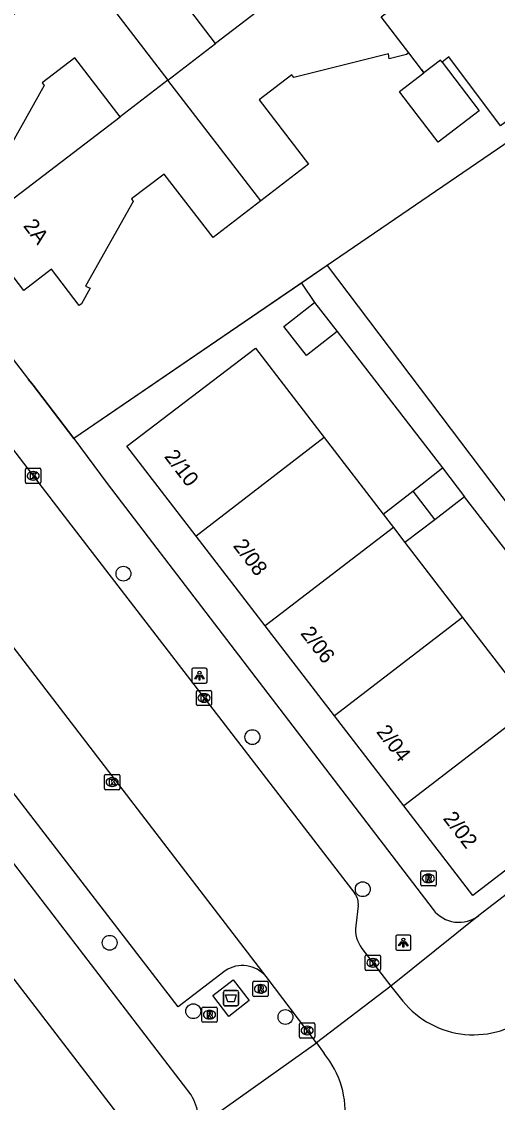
# Model space of a CAD drawing. Extents: x 159353 to 160616, y 385893 to 387321.
# Drawn here: x 160102.4 to 160133.6, y 386665.3 to 386736.4 of the extents above; entities that cross this region are included whole.
import ezdxf

# ---------------------------------------------------------------- set-up
doc = ezdxf.new("R2010")
doc.units = 0
for name, color, linetype in [('IMGEO_Afval_apart_plaats', 7, 'Continuous'), ('IMGEO_Boom', 7, 'Continuous'), ('IMGEO_Erf', 7, 'Continuous'), ('IMGEO_Hek', 7, 'Continuous'), ('IMGEO_Kolk', 7, 'Continuous'), ('IMGEO_Lichtpunt', 7, 'Continuous'), ('IMGEO_Muur', 7, 'Continuous'), ('IMGEO_Pand', 7, 'Continuous'), ('IMGEO_Pand_nummerreeks', 7, 'Continuous'), ('IMGEO_Rijbaan_lokaal_gesloten', 7, 'Continuous'), ('IMGEO_Rijbaan_lokaal_open', 7, 'Continuous'), ('IMGEO_Rioolput', 7, 'Continuous'), ('IMGEO_Voetpad_gesloten', 7, 'Continuous'), ('IMGEO_Voetpad_open', 7, 'Continuous')]:
    doc.layers.add(name, color=color, linetype=linetype)

msp = doc.modelspace()

# ---------------------------------------------------------------- linework, layer by layer
at = {"layer": 'IMGEO_Afval_apart_plaats'}
for p, q in [((160115.629, 386671.723), (160115.629, 386672.523)), ((160115.629, 386672.523), (160115.629, 386671.723)), ((160115.729, 386672.623), (160116.519, 386672.623)), ((160116.519, 386672.623), (160115.729, 386672.623)), ((160116.619, 386672.523), (160116.619, 386671.723)), ((160116.619, 386671.723), (160116.619, 386672.523)), ((160116.519, 386671.623), (160115.729, 386671.623)), ((160115.729, 386671.623), (160116.519, 386671.623))]:
    msp.add_line(p, q, dxfattribs=at)
msp.add_lwpolyline([(160115.772, 386672.337), (160116.476, 386672.337), (160116.327, 386671.867), (160115.921, 386671.867), (160115.772, 386672.337)], dxfattribs=at)
for centre, start, end in [((160115.729, 386672.523), 90, 180), ((160115.729, 386672.523), 90, 180), ((160116.519, 386672.523), 0, 90), ((160116.519, 386672.523), 360, 90), ((160115.729, 386671.723), 180, 270), ((160115.729, 386671.723), 180, 270), ((160116.519, 386671.723), 270, 0), ((160116.519, 386671.723), 270, 0)]:
    msp.add_arc(centre, 0.1, start, end, dxfattribs=at)
at = {"layer": 'IMGEO_Boom'}
for centre in [(160109.055, 386700.065), (160117.534, 386689.3), (160124.795, 386679.29), (160108.148, 386675.765), (160113.645, 386671.259), (160119.708, 386670.878)]:
    msp.add_circle(centre, 0.489, dxfattribs=at)
at = {"layer": 'IMGEO_Erf'}
for points in [[(160134.526, 386728.631), (160134.07, 386728.293), (160122.452, 386720.349)], [(160120.758, 386719.191), (160105.781, 386708.951)]]:
    msp.add_lwpolyline(points, dxfattribs=at)
at = {"layer": 'IMGEO_Hek'}
for points in [[(160139.013, 386731.957), (160134.07, 386728.293), (160105.781, 386708.951)], [(160103.104, 386712.468), (160102.817, 386712.846)], [(160105.781, 386708.951), (160103.104, 386712.468)]]:
    msp.add_lwpolyline(points, dxfattribs=at)
at = {"layer": 'IMGEO_Kolk'}
for p, q in [((160102.618, 386706.077), (160102.618, 386706.929)), ((160102.693, 386707.003), (160103.545, 386707.003)), ((160103.106, 386706.783), (160103.131, 386706.783)), ((160103.619, 386706.929), (160103.619, 386706.077)), ((160103.545, 386706.003), (160102.693, 386706.003)), ((160103.129, 386706.223), (160103.104, 386706.223)), ((160113.852, 386691.454), (160113.852, 386692.306)), ((160113.927, 386692.38), (160114.779, 386692.38)), ((160114.34, 386692.16), (160114.365, 386692.16)), ((160114.853, 386692.306), (160114.853, 386691.454)), ((160114.779, 386691.38), (160113.927, 386691.38)), ((160114.363, 386691.6), (160114.338, 386691.6)), ((160107.812, 386685.915), (160107.812, 386686.767)), ((160107.887, 386686.841), (160108.739, 386686.841)), ((160108.813, 386686.767), (160108.813, 386685.915)), ((160108.323, 386686.061), (160108.298, 386686.061)), ((160108.3, 386686.621), (160108.325, 386686.621)), ((160108.739, 386685.841), (160107.887, 386685.841)), ((160124.961, 386674.021), (160124.961, 386674.873)), ((160125.036, 386674.947), (160125.888, 386674.947)), ((160125.449, 386674.727), (160125.474, 386674.727)), ((160125.962, 386674.873), (160125.962, 386674.021)), ((160125.888, 386673.947), (160125.036, 386673.947)), ((160125.472, 386674.167), (160125.447, 386674.167)), ((160120.636, 386669.564), (160120.636, 386670.416)), ((160120.711, 386670.49), (160121.563, 386670.49)), ((160121.637, 386670.416), (160121.637, 386669.564)), ((160121.147, 386669.71), (160121.122, 386669.71)), ((160121.124, 386670.27), (160121.149, 386670.27)), ((160121.563, 386669.49), (160120.711, 386669.49))]:
    msp.add_line(p, q, dxfattribs=at)
for points in [[(160102.618, 386706.077), (160102.618, 386706.929)], [(160102.693, 386707.003), (160103.545, 386707.003)], [(160102.939, 386706.703), (160103.062, 386706.703), (160103.062, 386706.552), (160103.192, 386706.703), (160103.356, 386706.703), (160103.21, 386706.552), (160103.363, 386706.303), (160103.211, 386706.303), (160103.126, 386706.467), (160103.062, 386706.4), (160103.062, 386706.303), (160102.939, 386706.303), (160102.939, 386706.703)], [(160103.619, 386706.929), (160103.619, 386706.077)], [(160103.545, 386706.003), (160102.693, 386706.003)], [(160113.852, 386691.454), (160113.852, 386692.306)], [(160113.927, 386692.38), (160114.779, 386692.38)], [(160114.173, 386692.08), (160114.296, 386692.08), (160114.296, 386691.929), (160114.426, 386692.08), (160114.59, 386692.08), (160114.444, 386691.929), (160114.597, 386691.68), (160114.445, 386691.68), (160114.36, 386691.844), (160114.296, 386691.777), (160114.296, 386691.68), (160114.173, 386691.68), (160114.173, 386692.08)], [(160114.853, 386692.306), (160114.853, 386691.454)], [(160114.779, 386691.38), (160113.927, 386691.38)], [(160107.812, 386685.915), (160107.812, 386686.767)], [(160107.887, 386686.841), (160108.739, 386686.841)], [(160108.813, 386686.767), (160108.813, 386685.915)], [(160108.133, 386686.541), (160108.256, 386686.541), (160108.256, 386686.39), (160108.386, 386686.541), (160108.55, 386686.541), (160108.404, 386686.39), (160108.557, 386686.141), (160108.405, 386686.141), (160108.32, 386686.305), (160108.256, 386686.238), (160108.256, 386686.141), (160108.133, 386686.141), (160108.133, 386686.541)], [(160108.739, 386685.841), (160107.887, 386685.841)], [(160124.961, 386674.021), (160124.961, 386674.873)], [(160125.036, 386674.947), (160125.888, 386674.947)], [(160125.282, 386674.647), (160125.405, 386674.647), (160125.405, 386674.496), (160125.535, 386674.647), (160125.699, 386674.647), (160125.553, 386674.496), (160125.706, 386674.247), (160125.554, 386674.247), (160125.469, 386674.411), (160125.405, 386674.344), (160125.405, 386674.247), (160125.282, 386674.247), (160125.282, 386674.647)], [(160125.962, 386674.873), (160125.962, 386674.021)], [(160125.888, 386673.947), (160125.036, 386673.947)], [(160120.636, 386669.564), (160120.636, 386670.416)], [(160120.711, 386670.49), (160121.563, 386670.49)], [(160121.637, 386670.416), (160121.637, 386669.564)], [(160120.957, 386670.19), (160121.08, 386670.19), (160121.08, 386670.039), (160121.21, 386670.19), (160121.374, 386670.19), (160121.228, 386670.039), (160121.381, 386669.79), (160121.229, 386669.79), (160121.144, 386669.954), (160121.08, 386669.887), (160121.08, 386669.79), (160120.957, 386669.79), (160120.957, 386670.19)], [(160121.563, 386669.49), (160120.711, 386669.49)]]:
    msp.add_lwpolyline(points, dxfattribs=at)
for centre, start, end in [((160102.695, 386706.927), 91.55205, 178.44795), ((160102.695, 386706.927), 91.55205, 178.44795), ((160103.543, 386706.927), 1.55205, 88.44795), ((160103.543, 386706.927), 1.55205, 88.44795), ((160102.695, 386706.079), 181.55205, 268.44795), ((160102.695, 386706.079), 181.55205, 268.44795), ((160103.543, 386706.079), 271.55205, 358.44795), ((160103.543, 386706.079), 271.55205, 358.44795), ((160113.929, 386692.304), 91.55205, 178.44795), ((160113.929, 386692.304), 91.55205, 178.44795), ((160114.777, 386692.304), 1.55205, 88.44795), ((160114.777, 386692.304), 1.55205, 88.44795), ((160113.929, 386691.456), 181.55205, 268.44795), ((160113.929, 386691.456), 181.55205, 268.44795), ((160114.777, 386691.456), 271.55205, 358.44795), ((160114.777, 386691.456), 271.55205, 358.44795), ((160107.889, 386686.765), 91.55205, 178.44795), ((160107.889, 386686.765), 91.55205, 178.44795), ((160108.737, 386686.765), 1.55205, 88.44795), ((160108.737, 386686.765), 1.55205, 88.44795), ((160107.889, 386685.917), 181.55205, 268.44795), ((160107.889, 386685.917), 181.55205, 268.44795), ((160108.737, 386685.917), 271.55205, 358.44795), ((160108.737, 386685.917), 271.55205, 358.44795), ((160125.038, 386674.871), 91.55205, 178.44795), ((160125.038, 386674.871), 91.55205, 178.44795), ((160125.886, 386674.871), 1.55205, 88.44795), ((160125.886, 386674.871), 1.55205, 88.44795), ((160125.038, 386674.023), 181.55205, 268.44795), ((160125.038, 386674.023), 181.55205, 268.44795), ((160125.886, 386674.023), 271.55205, 358.44795), ((160125.886, 386674.023), 271.55205, 358.44795), ((160120.713, 386670.414), 91.55205, 178.44795), ((160120.713, 386670.414), 91.55205, 178.44795), ((160121.561, 386670.414), 1.55205, 88.44795), ((160121.561, 386670.414), 1.55205, 88.44795), ((160120.713, 386669.566), 181.55205, 268.44795), ((160120.713, 386669.566), 181.55205, 268.44795), ((160121.561, 386669.566), 271.55205, 358.44795), ((160121.561, 386669.566), 271.55205, 358.44795)]:
    msp.add_arc(centre, 0.0765, start, end, dxfattribs=at)
for centre, major_axis, ratio, start_param, end_param in [((160103.105, 386706.503), (-0.387, 0.002), 0.722429, 4.712389, 7.853982), ((160103.13, 386706.503), (-0.39, 0.002), 0.717154, 1.570796, 4.712389), ((160114.339, 386691.88), (-0.387, 0.002), 0.722429, 4.712389, 7.853982), ((160114.364, 386691.88), (-0.39, 0.002), 0.717154, 1.570796, 4.712389), ((160108.299, 386686.341), (-0.387, 0.002), 0.722429, 4.712389, 7.853982), ((160108.324, 386686.341), (-0.39, 0.002), 0.717154, 1.570796, 4.712389), ((160125.448, 386674.447), (-0.387, 0.002), 0.722429, 4.712389, 7.853982), ((160125.473, 386674.447), (-0.39, 0.002), 0.717154, 1.570796, 4.712389), ((160121.123, 386669.99), (-0.387, 0.002), 0.722429, 4.712389, 7.853982), ((160121.148, 386669.99), (-0.39, 0.002), 0.717154, 1.570796, 4.712389)]:
    msp.add_ellipse(centre, major_axis=major_axis, ratio=ratio, start_param=start_param, end_param=end_param, dxfattribs=at)
at = {"layer": 'IMGEO_Lichtpunt'}
for p, q in [((160114.458, 386693.842), (160113.65, 386693.842)), ((160114.458, 386693.842), (160113.65, 386693.842)), ((160113.556, 386693.747), (160113.556, 386692.94)), ((160113.556, 386693.747), (160113.556, 386692.94)), ((160114.552, 386692.94), (160114.552, 386693.747)), ((160114.552, 386692.94), (160114.552, 386693.747)), ((160113.65, 386692.846), (160114.458, 386692.846)), ((160113.65, 386692.846), (160114.458, 386692.846)), ((160126.963, 386676.179), (160126.963, 386675.372)), ((160126.963, 386676.179), (160126.963, 386675.372)), ((160127.865, 386676.274), (160127.057, 386676.274)), ((160127.865, 386676.274), (160127.057, 386676.274)), ((160127.959, 386675.372), (160127.959, 386676.179)), ((160127.959, 386675.372), (160127.959, 386676.179)), ((160127.057, 386675.278), (160127.865, 386675.278)), ((160127.057, 386675.278), (160127.865, 386675.278))]:
    msp.add_line(p, q, dxfattribs=at)
for points in [[(160113.93, 386693.411), (160113.969, 386693.383), (160113.781, 386693.121), (160113.743, 386693.148), (160113.93, 386693.411)], [(160114.032, 386693.363), (160114.079, 386693.363), (160114.079, 386693.041), (160114.032, 386693.041), (160114.032, 386693.363)], [(160114.142, 386693.383), (160114.18, 386693.41), (160114.367, 386693.148), (160114.328, 386693.12), (160114.142, 386693.383)], [(160127.337, 386675.843), (160127.376, 386675.815), (160127.188, 386675.553), (160127.15, 386675.58), (160127.337, 386675.843)], [(160127.439, 386675.795), (160127.486, 386675.795), (160127.486, 386675.473), (160127.439, 386675.473), (160127.439, 386675.795)], [(160127.549, 386675.815), (160127.587, 386675.842), (160127.774, 386675.58), (160127.735, 386675.552), (160127.549, 386675.815)]]:
    msp.add_lwpolyline(points, dxfattribs=at)
for centre in [(160114.055, 386693.545), (160127.462, 386675.977)]:
    msp.add_circle(centre, 0.0994, dxfattribs=at)
for centre, start, end in [((160113.65, 386693.747), 90, 180), ((160113.65, 386693.747), 90, 180), ((160114.458, 386693.747), 0, 90), ((160114.458, 386693.747), 0, 90), ((160113.65, 386692.94), 180, 270), ((160113.65, 386692.94), 180, 270), ((160114.458, 386692.94), 270, 0), ((160114.458, 386692.94), 270, 360), ((160127.057, 386676.179), 90, 180), ((160127.057, 386676.179), 90, 180), ((160127.865, 386676.179), 0, 90), ((160127.865, 386676.179), 0, 90), ((160127.057, 386675.372), 180, 270), ((160127.057, 386675.372), 180, 270), ((160127.865, 386675.372), 270, 0), ((160127.865, 386675.372), 270, 360)]:
    msp.add_arc(centre, 0.0946, start, end, dxfattribs=at)
at = {"layer": 'IMGEO_Muur'}
msp.add_lwpolyline([(160128.656, 386733.24), (160128.812, 386733.036)], dxfattribs=at)
at = {"layer": 'IMGEO_Pand'}
for points in [[(160115.104, 386734.97), (160112.151, 386738.877), (160114.31, 386740.526), (160114.445, 386740.364), (160120.65, 386741.91), (160120.711, 386741.585), (160121.84, 386741.866), (160121.997, 386741.979)], [(160122.826, 386740.881), (160115.104, 386734.97)], [(160106.13, 386740.166), (160111.975, 386732.555)], [(160127.821, 386734.347), (160126.002, 386736.724), (160127.812, 386738.11)], [(160108.846, 386730.141), (160105.865, 386734.025), (160103.707, 386732.374), (160103.828, 386732.201), (160100.709, 386726.619), (160101.006, 386726.475), (160100.438, 386725.459), (160100.288, 386725.338), (160098.469, 386727.714), (160096.666, 386726.324), (160093.482, 386730.468), (160095.297, 386731.863), (160102.989, 386737.774)], [(160111.975, 386732.555), (160115.104, 386734.97)], [(160127.821, 386734.347), (160127.665, 386734.234), (160126.536, 386733.953), (160126.475, 386734.278), (160120.27, 386732.731), (160120.135, 386732.894), (160117.975, 386731.245), (160121.227, 386727.009), (160118.085, 386724.598)], [(160130.005, 386733.74), (160132.452, 386730.531), (160129.748, 386728.469), (160127.306, 386731.673), (160127.202, 386731.808), (160128.812, 386733.036)], [(160130.005, 386733.74), (160129.906, 386733.87), (160128.812, 386733.036)], [(160111.975, 386732.555), (160108.846, 386730.141)], [(160118.085, 386724.598), (160111.975, 386732.555)], [(160118.085, 386724.598), (160114.943, 386722.187), (160111.735, 386726.369), (160109.581, 386724.739), (160109.702, 386724.566), (160106.564, 386718.994), (160106.861, 386718.849), (160106.29, 386717.835), (160106.14, 386717.714), (160104.317, 386720.101), (160102.498, 386718.705), (160099.323, 386722.854), (160101.13, 386724.237), (160108.846, 386730.141)], [(160123.103, 386715.994), (160121.087, 386714.417), (160119.593, 386716.327), (160121.629, 386717.917)], [(160121.629, 386717.917), (160123.103, 386715.994)], [(160113.829, 386702.536), (160109.276, 386708.453), (160117.736, 386714.908), (160122.258, 386709.022)], [(160122.258, 386709.022), (160113.829, 386702.536)], [(160122.258, 386709.022), (160126.142, 386703.968)], [(160128.09, 386705.497), (160130.039, 386707.026)], [(160130.039, 386707.026), (160131.489, 386705.113)], [(160126.142, 386703.968), (160128.09, 386705.497)], [(160128.09, 386705.497), (160129.526, 386703.615)], [(160131.489, 386705.113), (160129.526, 386703.615)], [(160126.142, 386703.968), (160126.807, 386703.102)], [(160126.807, 386703.102), (160118.382, 386696.619)], [(160126.807, 386703.102), (160127.563, 386702.118)], [(160129.526, 386703.615), (160127.563, 386702.118)], [(160118.382, 386696.619), (160113.829, 386702.536)], [(160127.563, 386702.118), (160131.356, 386697.181)], [(160131.356, 386697.181), (160122.936, 386690.702)], [(160131.356, 386697.181), (160135.094, 386692.316)], [(160122.936, 386690.702), (160118.382, 386696.619)], [(160135.905, 386691.261), (160127.489, 386684.785)], [(160127.489, 386684.785), (160122.936, 386690.702)], [(160136.532, 386690.445), (160140.447, 386685.349), (160132.042, 386678.868), (160127.489, 386684.785)], [(160096.957, 386679.706), (160108.81, 386664.293), (160099.47, 386657.111), (160087.638, 386672.569)]]:
    msp.add_lwpolyline(points, dxfattribs=at)
at = {"layer": 'IMGEO_Rijbaan_lokaal_gesloten'}
for points in [[(160118.433, 386673.546), (160072.547, 386733.359)], [(160098.979, 386711.863), (160100.211, 386710.261), (160105.151, 386703.841), (160124.261, 386679.003)], [(160124.491, 386678.203), (160124.33, 386676.88)], [(160124.738, 386675.394), (160126.642, 386672.91)], [(160121.752, 386669.175), (160121.119, 386670.008), (160118.433, 386673.546)]]:
    msp.add_lwpolyline(points, dxfattribs=at)
for centre, radius, start, end in [((160123.51, 386678.354), 0.993, 351.24686, 40.83302), ((160126.288, 386676.619), 1.975, 172.39474, 218.31115)]:
    msp.add_arc(centre, radius, start, end, dxfattribs=at)
at = {"layer": 'IMGEO_Rijbaan_lokaal_open'}
for points in [[(160139.723, 386743.469), (160140.573, 386742.382), (160140.835, 386742.045), (160139.554, 386741.059), (160143.054, 386736.482), (160138.466, 386732.932), (160134.9, 386737.627), (160134.571, 386737.397), (160138.127, 386732.764), (160133.86, 386729.542), (160130.458, 386734.085), (160130.005, 386733.74)], [(160128.812, 386733.036), (160128.656, 386733.24), (160127.821, 386734.347)], [(160126.642, 386672.91), (160121.752, 386669.175)], [(160126.642, 386672.91), (160127.427, 386671.924)], [(160121.752, 386669.175), (160122.248, 386668.471)]]:
    msp.add_lwpolyline(points, dxfattribs=at)
for centre, radius, start, end in [((160132.087, 386675.716), 6.008, 219.141, 309.88051), ((160117.61, 386664.618), 6.03, 306.43293, 39.72064)]:
    msp.add_arc(centre, radius, start, end, dxfattribs=at)
at = {"layer": 'IMGEO_Rioolput'}
for p, q in [((160128.61, 386679.576), (160128.61, 386680.428)), ((160128.685, 386680.502), (160129.537, 386680.502)), ((160129.611, 386680.428), (160129.611, 386679.576)), ((160129.121, 386679.722), (160129.096, 386679.722)), ((160129.098, 386680.282), (160129.123, 386680.282)), ((160129.537, 386679.502), (160128.685, 386679.502)), ((160117.644, 386673.228), (160118.496, 386673.228)), ((160117.569, 386672.302), (160117.569, 386673.154)), ((160118.057, 386673.008), (160118.082, 386673.008)), ((160118.57, 386673.154), (160118.57, 386672.302)), ((160118.496, 386672.228), (160117.644, 386672.228)), ((160118.08, 386672.448), (160118.055, 386672.448)), ((160114.215, 386670.604), (160114.215, 386671.456)), ((160114.29, 386671.53), (160115.142, 386671.53)), ((160114.703, 386671.31), (160114.728, 386671.31)), ((160115.216, 386671.456), (160115.216, 386670.604)), ((160115.142, 386670.53), (160114.29, 386670.53)), ((160114.726, 386670.75), (160114.701, 386670.75))]:
    msp.add_line(p, q, dxfattribs=at)
for points in [[(160128.61, 386679.576), (160128.61, 386680.428)], [(160128.685, 386680.502), (160129.537, 386680.502)], [(160129.611, 386680.428), (160129.611, 386679.576)], [(160129.199, 386680.2), (160128.947, 386680.202), (160128.947, 386679.802)], [(160128.947, 386679.802), (160129.071, 386679.802), (160129.071, 386679.964), (160129.082, 386679.964)], [(160129.125, 386680.121), (160129.071, 386680.121), (160129.071, 386680.04)], [(160129.071, 386680.04), (160129.123, 386680.04)], [(160129.129, 386679.935), (160129.2, 386679.802), (160129.34, 386679.802), (160129.275, 386679.928)], [(160129.537, 386679.502), (160128.685, 386679.502)], [(160117.644, 386673.228), (160118.496, 386673.228)], [(160117.569, 386672.302), (160117.569, 386673.154)], [(160118.158, 386672.926), (160117.906, 386672.928), (160117.906, 386672.528)], [(160117.906, 386672.528), (160118.03, 386672.528), (160118.03, 386672.69), (160118.041, 386672.69)], [(160118.084, 386672.847), (160118.03, 386672.847), (160118.03, 386672.766)], [(160118.03, 386672.766), (160118.082, 386672.766)], [(160118.088, 386672.661), (160118.159, 386672.528), (160118.299, 386672.528), (160118.234, 386672.654)], [(160118.57, 386673.154), (160118.57, 386672.302)], [(160118.496, 386672.228), (160117.644, 386672.228)], [(160114.215, 386670.604), (160114.215, 386671.456)], [(160114.29, 386671.53), (160115.142, 386671.53)], [(160114.804, 386671.228), (160114.552, 386671.23), (160114.552, 386670.83)], [(160114.73, 386671.149), (160114.676, 386671.149), (160114.676, 386671.068)], [(160114.676, 386671.068), (160114.728, 386671.068)], [(160115.216, 386671.456), (160115.216, 386670.604)], [(160115.142, 386670.53), (160114.29, 386670.53)], [(160114.552, 386670.83), (160114.676, 386670.83), (160114.676, 386670.992), (160114.687, 386670.992)], [(160114.734, 386670.963), (160114.805, 386670.83), (160114.945, 386670.83), (160114.88, 386670.956)]]:
    msp.add_lwpolyline(points, dxfattribs=at)
for centre, radius, start, end in [((160128.687, 386680.426), 0.0765, 91.55205, 178.44795), ((160128.687, 386680.426), 0.0765, 91.55205, 178.44795), ((160129.535, 386680.426), 0.0765, 1.55205, 88.44795), ((160129.535, 386680.426), 0.0765, 1.55205, 88.44795), ((160129.081, 386679.911), 0.0533, 26.02933, 88.69889), ((160129.107, 386680.229), 0.19, 274.7715, 282.96867), ((160129.131, 386680.025), 0.0964, 77.00612, 93.18647), ((160129.145, 386680.082), 0.0378, 276.66336, 79.67722), ((160129.198, 386680.09), 0.109, 350.36119, 89.41601), ((160129.196, 386680.09), 0.112, 277.58423, 350.98172), ((160129.18, 386679.875), 0.108, 29.51342, 73.79051), ((160128.687, 386679.578), 0.0765, 181.55205, 268.44795), ((160128.687, 386679.578), 0.0765, 181.55205, 268.44795), ((160129.535, 386679.578), 0.0765, 271.55205, 358.44795), ((160129.535, 386679.578), 0.0765, 271.55205, 358.44795), ((160117.646, 386673.152), 0.0765, 91.55205, 178.44795), ((160117.646, 386673.152), 0.0765, 91.55205, 178.44795), ((160118.494, 386673.152), 0.0765, 1.55205, 88.44795), ((160118.494, 386673.152), 0.0765, 1.55205, 88.44795), ((160118.04, 386672.637), 0.0533, 26.02933, 88.69889), ((160118.066, 386672.955), 0.19, 274.7715, 282.96867), ((160118.09, 386672.751), 0.0964, 77.00612, 93.18647), ((160118.104, 386672.808), 0.0378, 276.66336, 79.67722), ((160118.157, 386672.816), 0.109, 350.36119, 89.41601), ((160118.155, 386672.816), 0.112, 277.58423, 350.98172), ((160118.139, 386672.601), 0.108, 29.51342, 73.79051), ((160117.646, 386672.304), 0.0765, 181.55205, 268.44795), ((160117.646, 386672.304), 0.0765, 181.55205, 268.44795), ((160118.494, 386672.304), 0.0765, 271.55205, 358.44795), ((160118.494, 386672.304), 0.0765, 271.55205, 358.44795), ((160114.292, 386671.454), 0.0765, 91.55205, 178.44795), ((160114.292, 386671.454), 0.0765, 91.55205, 178.44795), ((160114.712, 386671.257), 0.19, 274.7715, 282.96867), ((160114.736, 386671.053), 0.0964, 77.00612, 93.18647), ((160114.75, 386671.11), 0.0378, 276.66336, 79.67722), ((160114.803, 386671.118), 0.109, 350.36119, 89.41601), ((160114.801, 386671.118), 0.112, 277.58423, 350.98172), ((160115.14, 386671.454), 0.0765, 1.55205, 88.44795), ((160115.14, 386671.454), 0.0765, 1.55205, 88.44795), ((160114.292, 386670.606), 0.0765, 181.55205, 268.44795), ((160114.292, 386670.606), 0.0765, 181.55205, 268.44795), ((160114.686, 386670.939), 0.0533, 26.02933, 88.69889), ((160114.785, 386670.903), 0.108, 29.51342, 73.79051), ((160115.14, 386670.606), 0.0765, 271.55205, 358.44795), ((160115.14, 386670.606), 0.0765, 271.55205, 358.44795)]:
    msp.add_arc(centre, radius, start, end, dxfattribs=at)
for centre, major_axis, ratio, start_param, end_param in [((160129.097, 386680.002), (-0.387, 0.002), 0.722429, 4.712389, 7.853982), ((160129.122, 386680.002), (-0.39, 0.002), 0.717154, 1.570796, 4.712389), ((160118.056, 386672.728), (-0.387, 0.002), 0.722429, 4.712389, 7.853982), ((160118.081, 386672.728), (-0.39, 0.002), 0.717154, 1.570796, 4.712389), ((160114.702, 386671.03), (-0.387, 0.002), 0.722429, 4.712389, 7.853982), ((160114.727, 386671.03), (-0.39, 0.002), 0.717154, 1.570796, 4.712389)]:
    msp.add_ellipse(centre, major_axis=major_axis, ratio=ratio, start_param=start_param, end_param=end_param, dxfattribs=at)
at = {"layer": 'IMGEO_Voetpad_gesloten'}
msp.add_lwpolyline([(160116.272, 386673.326), (160117.324, 386671.957), (160115.975, 386670.92), (160114.923, 386672.29), (160116.272, 386673.326)], dxfattribs=at)
at = {"layer": 'IMGEO_Voetpad_open'}
for points in [[(160079.018, 386743.941), (160102.817, 386712.846), (160103.104, 386712.468), (160105.781, 386708.951)], [(160113.509, 386665.753), (160063.564, 386730.931)], [(160115.744, 386673.923), (160112.641, 386671.549), (160069.164, 386728.05), (160072.194, 386730.412)], [(160122.452, 386720.349), (160120.758, 386719.191)], [(160122.452, 386720.349), (160139.38, 386697.937)], [(160120.758, 386719.191), (160121.629, 386717.917)], [(160123.103, 386715.994), (160130.039, 386707.026)], [(160105.781, 386708.951), (160107.979, 386705.999), (160111.24, 386701.727), (160111.748, 386701.062), (160129.422, 386677.949)], [(160139.021, 386695.374), (160131.489, 386705.113)], [(160145.17, 386687.337), (160132.427, 386677.554)], [(160132.427, 386677.554), (160126.642, 386672.91)], [(160113.238, 386663.137), (160113.256, 386663.136), (160121.752, 386669.175)]]:
    msp.add_lwpolyline(points, dxfattribs=at)
for centre, radius, start, end in [((160131.122, 386679.254), 2.143, 217.5049, 307.51818), ((160116.876, 386672.219), 2.046, 40.4368, 123.60141), ((160110.151, 386663.843), 3.863, 7.36949, 29.62192)]:
    msp.add_arc(centre, radius, start, end, dxfattribs=at)

# ---------------------------------------------------------------- texts
at = {"layer": 'IMGEO_Pand_nummerreeks'}
for s, rotation, p in [('2A', 307.4226, (160102.423, 386722.95)), ('2/10', 307.5787, (160111.699, 386707.764)), ('2/08', 307.5787, (160116.223, 386701.884)), ('2/06', 307.5787, (160120.657, 386696.123)), ('2/04', 307.5787, (160125.645, 386689.641)), ('2/02', 307.5787, (160130.033, 386683.938))]:
    msp.add_text(s, height=1, rotation=rotation, dxfattribs=at).set_placement(p)

doc.saveas('drawing.dxf')
